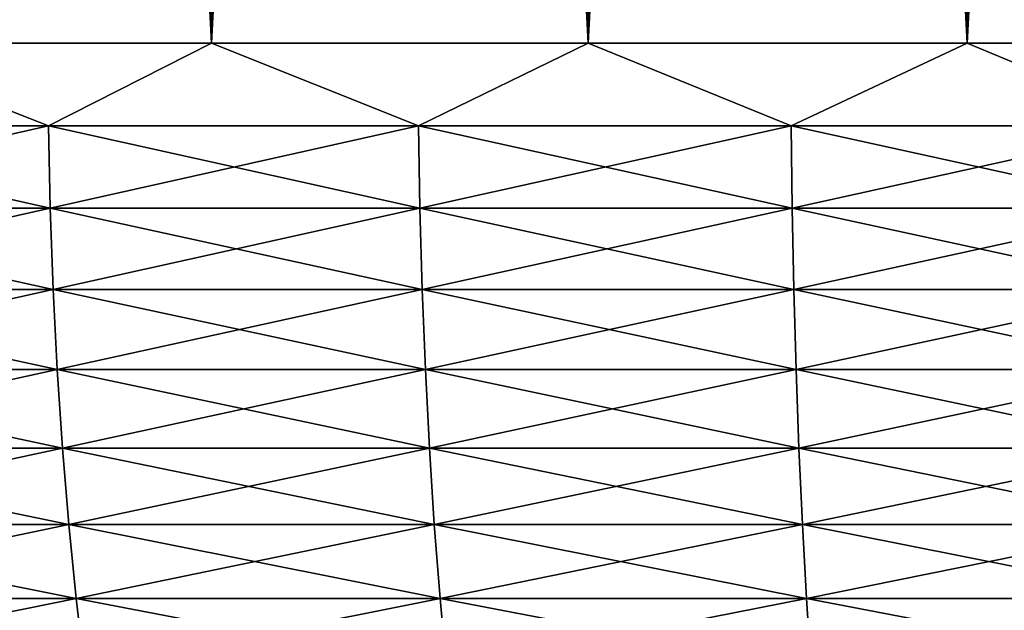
# Model space of a CAD drawing. Header units: millimetres. Extents: x -161 to 161, y -94 to 1149.
# Tile 332 of 656: x -2.212 to -0.938, y -92.835 to -92.069. Entities that reach past the tile are written whole.
import ezdxf

# ---------------------------------------------------------------- set-up
doc = ezdxf.new("R2010")
doc.units = ezdxf.units.MM
doc.header["$LTSCALE"] = 81.481481
for name, color, linetype in [('22', 7, 'CONTINUOUS'), ('23', 7, 'CONTINUOUS'), ('24', 7, 'CONTINUOUS'), ('25', 7, 'CONTINUOUS')]:
    doc.layers.add(name, color=color, linetype=linetype)

msp = doc.modelspace()

# ---------------------------------------------------------------- linework, layer by layer
at = {"layer": '22', "color": 7, "linetype": 'CONTINUOUS', "true_color": 0x323232}
for points in [[(-1.9641, -82.6, 10.8232), (-2.4477, -82.6, 10.7242), (-1.9641, -92.1, 10.8232), (-1.9641, -82.6, 10.8232)], [(-1.9641, -92.1, 10.8232), (-2.4477, -82.6, 10.7242), (-2.4477, -92.1, 10.7242), (-1.9641, -92.1, 10.8232)], [(-1.4766, -82.6, 10.9004), (-1.9641, -82.6, 10.8232), (-1.4766, -92.1, 10.9004), (-1.4766, -82.6, 10.9004)], [(-1.4766, -92.1, 10.9004), (-1.9641, -82.6, 10.8232), (-1.9641, -92.1, 10.8232), (-1.4766, -92.1, 10.9004)], [(-0.986, -82.6, 10.9557), (-1.4766, -82.6, 10.9004), (-0.986, -92.1, 10.9557), (-0.986, -82.6, 10.9557)], [(-0.986, -92.1, 10.9557), (-1.4766, -82.6, 10.9004), (-1.4766, -92.1, 10.9004), (-0.986, -92.1, 10.9557)], [(-0.4935, -82.6, 10.9889), (-0.986, -82.6, 10.9557), (-0.4935, -92.1, 10.9889), (-0.4935, -82.6, 10.9889)], [(-0.4935, -92.1, 10.9889), (-0.986, -82.6, 10.9557), (-0.986, -92.1, 10.9557), (-0.4935, -92.1, 10.9889)]]:
    msp.add_3dface(points, dxfattribs=at)
at = {"layer": '23', "color": 7, "linetype": 'CONTINUOUS', "true_color": 0x323232}
for points in [[(-2.4477, -82.6, -10.7242), (-1.9641, -82.6, -10.8232), (-2.4477, -92.1, -10.7242), (-2.4477, -82.6, -10.7242)], [(-2.4477, -92.1, -10.7242), (-1.9641, -82.6, -10.8232), (-1.9641, -92.1, -10.8232), (-2.4477, -92.1, -10.7242)], [(-1.9641, -82.6, -10.8232), (-1.4766, -82.6, -10.9004), (-1.9641, -92.1, -10.8232), (-1.9641, -82.6, -10.8232)], [(-1.9641, -92.1, -10.8232), (-1.4766, -82.6, -10.9004), (-1.4766, -92.1, -10.9004), (-1.9641, -92.1, -10.8232)], [(-1.4766, -82.6, -10.9004), (-0.986, -82.6, -10.9557), (-1.4766, -92.1, -10.9004), (-1.4766, -82.6, -10.9004)], [(-1.4766, -92.1, -10.9004), (-0.986, -82.6, -10.9557), (-0.986, -92.1, -10.9557), (-1.4766, -92.1, -10.9004)], [(-0.986, -82.6, -10.9557), (-0.4935, -82.6, -10.9889), (-0.986, -92.1, -10.9557), (-0.986, -82.6, -10.9557)], [(-0.986, -92.1, -10.9557), (-0.4935, -82.6, -10.9889), (-0.4935, -92.1, -10.9889), (-0.986, -92.1, -10.9557)]]:
    msp.add_3dface(points, dxfattribs=at)
at = {"layer": '24', "color": 7, "linetype": 'CONTINUOUS', "true_color": 0x323232}
for points in [[(-2.1751, -92.207, 10.7789), (-2.4477, -92.1, 10.7242), (-2.6497, -92.207, 10.6722), (-2.1751, -92.207, 10.7789)], [(-1.9641, -92.1, 10.8232), (-2.4477, -92.1, 10.7242), (-2.1751, -92.207, 10.7789), (-1.9641, -92.1, 10.8232)], [(-1.6961, -92.207, 10.8646), (-1.9641, -92.1, 10.8232), (-2.1751, -92.207, 10.7789), (-1.6961, -92.207, 10.8646)], [(-1.4766, -92.1, 10.9004), (-1.9641, -92.1, 10.8232), (-1.6961, -92.207, 10.8646), (-1.4766, -92.1, 10.9004)], [(-1.2139, -92.207, 10.929), (-1.4766, -92.1, 10.9004), (-1.6961, -92.207, 10.8646), (-1.2139, -92.207, 10.929)], [(-0.986, -92.1, 10.9557), (-1.4766, -92.1, 10.9004), (-1.2139, -92.207, 10.929), (-0.986, -92.1, 10.9557)], [(-0.7293, -92.207, 10.972), (-0.986, -92.1, 10.9557), (-1.2139, -92.207, 10.929), (-0.7293, -92.207, 10.972)], [(-0.4935, -92.1, 10.9889), (-0.986, -92.1, 10.9557), (-0.7293, -92.207, 10.972), (-0.4935, -92.1, 10.9889)], [(-2.1751, -92.207, 10.7789), (-2.6497, -92.207, 10.6722), (-2.1728, -92.3136, 10.7677), (-2.1751, -92.207, 10.7789)], [(-2.1728, -92.3136, 10.7677), (-2.6497, -92.207, 10.6722), (-2.647, -92.3136, 10.661), (-2.1728, -92.3136, 10.7677)], [(-1.6961, -92.207, 10.8646), (-2.1751, -92.207, 10.7789), (-1.6944, -92.3136, 10.8533), (-1.6961, -92.207, 10.8646)], [(-1.6944, -92.3136, 10.8533), (-2.1751, -92.207, 10.7789), (-2.1728, -92.3136, 10.7677), (-1.6944, -92.3136, 10.8533)], [(-1.2139, -92.207, 10.929), (-1.6961, -92.207, 10.8646), (-1.2126, -92.3136, 10.9176), (-1.2139, -92.207, 10.929)], [(-1.2126, -92.3136, 10.9176), (-1.6961, -92.207, 10.8646), (-1.6944, -92.3136, 10.8533), (-1.2126, -92.3136, 10.9176)], [(-0.7293, -92.207, 10.972), (-1.2139, -92.207, 10.929), (-0.7285, -92.3136, 10.9605), (-0.7293, -92.207, 10.972)], [(-0.7285, -92.3136, 10.9605), (-1.2139, -92.207, 10.929), (-1.2126, -92.3136, 10.9176), (-0.7285, -92.3136, 10.9605)], [(-2.1728, -92.3136, 10.7677), (-2.647, -92.3136, 10.661), (-2.169, -92.4191, 10.749), (-2.1728, -92.3136, 10.7677)], [(-2.169, -92.4191, 10.749), (-2.647, -92.3136, 10.661), (-2.6424, -92.4191, 10.6426), (-2.169, -92.4191, 10.749)], [(-1.6944, -92.3136, 10.8533), (-2.1728, -92.3136, 10.7677), (-1.6914, -92.4191, 10.8344), (-1.6944, -92.3136, 10.8533)], [(-1.6914, -92.4191, 10.8344), (-2.1728, -92.3136, 10.7677), (-2.169, -92.4191, 10.749), (-1.6914, -92.4191, 10.8344)], [(-1.2126, -92.3136, 10.9176), (-1.6944, -92.3136, 10.8533), (-1.2105, -92.4191, 10.8987), (-1.2126, -92.3136, 10.9176)], [(-1.2105, -92.4191, 10.8987), (-1.6944, -92.3136, 10.8533), (-1.6914, -92.4191, 10.8344), (-1.2105, -92.4191, 10.8987)], [(-0.7285, -92.3136, 10.9605), (-1.2126, -92.3136, 10.9176), (-0.7273, -92.4191, 10.9415), (-0.7285, -92.3136, 10.9605)], [(-0.7273, -92.4191, 10.9415), (-1.2126, -92.3136, 10.9176), (-1.2105, -92.4191, 10.8987), (-0.7273, -92.4191, 10.9415)], [(-2.169, -92.4191, 10.749), (-2.6424, -92.4191, 10.6426), (-2.1638, -92.5229, 10.723), (-2.169, -92.4191, 10.749)], [(-2.1638, -92.5229, 10.723), (-2.6424, -92.4191, 10.6426), (-2.636, -92.5229, 10.6168), (-2.1638, -92.5229, 10.723)], [(-1.6914, -92.4191, 10.8344), (-2.169, -92.4191, 10.749), (-1.6874, -92.5229, 10.8082), (-1.6914, -92.4191, 10.8344)], [(-1.6874, -92.5229, 10.8082), (-2.169, -92.4191, 10.749), (-2.1638, -92.5229, 10.723), (-1.6874, -92.5229, 10.8082)], [(-1.2105, -92.4191, 10.8987), (-1.6914, -92.4191, 10.8344), (-1.2076, -92.5229, 10.8723), (-1.2105, -92.4191, 10.8987)], [(-1.2076, -92.5229, 10.8723), (-1.6914, -92.4191, 10.8344), (-1.6874, -92.5229, 10.8082), (-1.2076, -92.5229, 10.8723)], [(-0.7273, -92.4191, 10.9415), (-1.2105, -92.4191, 10.8987), (-0.7255, -92.5229, 10.9151), (-0.7273, -92.4191, 10.9415)], [(-0.7255, -92.5229, 10.9151), (-1.2105, -92.4191, 10.8987), (-1.2076, -92.5229, 10.8723), (-0.7255, -92.5229, 10.9151)], [(-2.1638, -92.5229, 10.723), (-2.636, -92.5229, 10.6168), (-2.1571, -92.6246, 10.6898), (-2.1638, -92.5229, 10.723)], [(-2.1571, -92.6246, 10.6898), (-2.636, -92.5229, 10.6168), (-2.6278, -92.6246, 10.5839), (-2.1571, -92.6246, 10.6898)], [(-1.6874, -92.5229, 10.8082), (-2.1638, -92.5229, 10.723), (-1.6821, -92.6246, 10.7748), (-1.6874, -92.5229, 10.8082)], [(-1.6821, -92.6246, 10.7748), (-2.1638, -92.5229, 10.723), (-2.1571, -92.6246, 10.6898), (-1.6821, -92.6246, 10.7748)], [(-1.2076, -92.5229, 10.8723), (-1.6874, -92.5229, 10.8082), (-1.2039, -92.6246, 10.8386), (-1.2076, -92.5229, 10.8723)], [(-1.2039, -92.6246, 10.8386), (-1.6874, -92.5229, 10.8082), (-1.6821, -92.6246, 10.7748), (-1.2039, -92.6246, 10.8386)], [(-0.7255, -92.5229, 10.9151), (-1.2076, -92.5229, 10.8723), (-0.7233, -92.6246, 10.8813), (-0.7255, -92.5229, 10.9151)], [(-0.7233, -92.6246, 10.8813), (-1.2076, -92.5229, 10.8723), (-1.2039, -92.6246, 10.8386), (-0.7233, -92.6246, 10.8813)], [(-2.1571, -92.6246, 10.6898), (-2.6278, -92.6246, 10.5839), (-2.149, -92.7236, 10.6496), (-2.1571, -92.6246, 10.6898)], [(-2.149, -92.7236, 10.6496), (-2.6278, -92.6246, 10.5839), (-2.6179, -92.7236, 10.5441), (-2.149, -92.7236, 10.6496)], [(-1.6821, -92.6246, 10.7748), (-2.1571, -92.6246, 10.6898), (-1.6758, -92.7236, 10.7342), (-1.6821, -92.6246, 10.7748)], [(-1.6758, -92.7236, 10.7342), (-2.1571, -92.6246, 10.6898), (-2.149, -92.7236, 10.6496), (-1.6758, -92.7236, 10.7342)], [(-1.2039, -92.6246, 10.8386), (-1.6821, -92.6246, 10.7748), (-1.1993, -92.7236, 10.7978), (-1.2039, -92.6246, 10.8386)], [(-1.1993, -92.7236, 10.7978), (-1.6821, -92.6246, 10.7748), (-1.6758, -92.7236, 10.7342), (-1.1993, -92.7236, 10.7978)], [(-0.7233, -92.6246, 10.8813), (-1.2039, -92.6246, 10.8386), (-0.7205, -92.7236, 10.8403), (-0.7233, -92.6246, 10.8813)], [(-0.7205, -92.7236, 10.8403), (-1.2039, -92.6246, 10.8386), (-1.1993, -92.7236, 10.7978), (-0.7205, -92.7236, 10.8403)], [(-2.149, -92.7236, 10.6496), (-2.6179, -92.7236, 10.5441), (-2.1395, -92.8194, 10.6025), (-2.149, -92.7236, 10.6496)], [(-2.1395, -92.8194, 10.6025), (-2.6179, -92.7236, 10.5441), (-2.6064, -92.8194, 10.4975), (-2.1395, -92.8194, 10.6025)], [(-1.6758, -92.7236, 10.7342), (-2.149, -92.7236, 10.6496), (-1.6684, -92.8194, 10.6868), (-1.6758, -92.7236, 10.7342)], [(-1.6684, -92.8194, 10.6868), (-2.149, -92.7236, 10.6496), (-2.1395, -92.8194, 10.6025), (-1.6684, -92.8194, 10.6868)], [(-1.1993, -92.7236, 10.7978), (-1.6758, -92.7236, 10.7342), (-1.194, -92.8194, 10.7501), (-1.1993, -92.7236, 10.7978)], [(-1.194, -92.8194, 10.7501), (-1.6758, -92.7236, 10.7342), (-1.6684, -92.8194, 10.6868), (-1.194, -92.8194, 10.7501)], [(-0.7205, -92.7236, 10.8403), (-1.1993, -92.7236, 10.7978), (-0.7174, -92.8194, 10.7924), (-0.7205, -92.7236, 10.8403)], [(-0.7174, -92.8194, 10.7924), (-1.1993, -92.7236, 10.7978), (-1.194, -92.8194, 10.7501), (-0.7174, -92.8194, 10.7924)], [(-2.1395, -92.8194, 10.6025), (-2.6064, -92.8194, 10.4975), (-2.1286, -92.9116, 10.5488), (-2.1395, -92.8194, 10.6025)], [(-2.1286, -92.9116, 10.5488), (-2.6064, -92.8194, 10.4975), (-2.5932, -92.9116, 10.4444), (-2.1286, -92.9116, 10.5488)], [(-1.6684, -92.8194, 10.6868), (-2.1395, -92.8194, 10.6025), (-1.6599, -92.9116, 10.6327), (-1.6684, -92.8194, 10.6868)], [(-1.6599, -92.9116, 10.6327), (-2.1395, -92.8194, 10.6025), (-2.1286, -92.9116, 10.5488), (-1.6599, -92.9116, 10.6327)], [(-1.194, -92.8194, 10.7501), (-1.6684, -92.8194, 10.6868), (-1.188, -92.9116, 10.6957), (-1.194, -92.8194, 10.7501)], [(-1.188, -92.9116, 10.6957), (-1.6684, -92.8194, 10.6868), (-1.6599, -92.9116, 10.6327), (-1.188, -92.9116, 10.6957)], [(-0.7174, -92.8194, 10.7924), (-1.194, -92.8194, 10.7501), (-0.7137, -92.9116, 10.7378), (-0.7174, -92.8194, 10.7924)], [(-0.7137, -92.9116, 10.7378), (-1.194, -92.8194, 10.7501), (-1.188, -92.9116, 10.6957), (-0.7137, -92.9116, 10.7378)]]:
    msp.add_3dface(points, dxfattribs=at)
at = {"layer": '25', "color": 7, "linetype": 'CONTINUOUS', "true_color": 0x323232}
for points in [[(-2.6497, -92.207, -10.6722), (-2.4477, -92.1, -10.7242), (-2.1751, -92.207, -10.7789), (-2.6497, -92.207, -10.6722)], [(-2.4477, -92.1, -10.7242), (-1.9641, -92.1, -10.8232), (-2.1751, -92.207, -10.7789), (-2.4477, -92.1, -10.7242)], [(-2.1751, -92.207, -10.7789), (-1.9641, -92.1, -10.8232), (-1.6961, -92.207, -10.8646), (-2.1751, -92.207, -10.7789)], [(-1.9641, -92.1, -10.8232), (-1.4766, -92.1, -10.9004), (-1.6961, -92.207, -10.8646), (-1.9641, -92.1, -10.8232)], [(-1.6961, -92.207, -10.8646), (-1.4766, -92.1, -10.9004), (-1.2139, -92.207, -10.929), (-1.6961, -92.207, -10.8646)], [(-1.4766, -92.1, -10.9004), (-0.986, -92.1, -10.9557), (-1.2139, -92.207, -10.929), (-1.4766, -92.1, -10.9004)], [(-1.2139, -92.207, -10.929), (-0.986, -92.1, -10.9557), (-0.7293, -92.207, -10.972), (-1.2139, -92.207, -10.929)], [(-0.986, -92.1, -10.9557), (-0.4935, -92.1, -10.9889), (-0.7293, -92.207, -10.972), (-0.986, -92.1, -10.9557)], [(-2.6497, -92.207, -10.6722), (-2.1751, -92.207, -10.7789), (-2.647, -92.3136, -10.661), (-2.6497, -92.207, -10.6722)], [(-2.647, -92.3136, -10.661), (-2.1751, -92.207, -10.7789), (-2.1728, -92.3136, -10.7677), (-2.647, -92.3136, -10.661)], [(-2.1751, -92.207, -10.7789), (-1.6961, -92.207, -10.8646), (-2.1728, -92.3136, -10.7677), (-2.1751, -92.207, -10.7789)], [(-2.1728, -92.3136, -10.7677), (-1.6961, -92.207, -10.8646), (-1.6944, -92.3136, -10.8533), (-2.1728, -92.3136, -10.7677)], [(-1.6961, -92.207, -10.8646), (-1.2139, -92.207, -10.929), (-1.6944, -92.3136, -10.8533), (-1.6961, -92.207, -10.8646)], [(-1.6944, -92.3136, -10.8533), (-1.2139, -92.207, -10.929), (-1.2126, -92.3136, -10.9176), (-1.6944, -92.3136, -10.8533)], [(-1.2139, -92.207, -10.929), (-0.7293, -92.207, -10.972), (-1.2126, -92.3136, -10.9176), (-1.2139, -92.207, -10.929)], [(-1.2126, -92.3136, -10.9176), (-0.7293, -92.207, -10.972), (-0.7285, -92.3136, -10.9605), (-1.2126, -92.3136, -10.9176)], [(-2.647, -92.3136, -10.661), (-2.1728, -92.3136, -10.7677), (-2.6424, -92.4191, -10.6426), (-2.647, -92.3136, -10.661)], [(-2.6424, -92.4191, -10.6426), (-2.1728, -92.3136, -10.7677), (-2.169, -92.4191, -10.749), (-2.6424, -92.4191, -10.6426)], [(-2.1728, -92.3136, -10.7677), (-1.6944, -92.3136, -10.8533), (-2.169, -92.4191, -10.749), (-2.1728, -92.3136, -10.7677)], [(-2.169, -92.4191, -10.749), (-1.6944, -92.3136, -10.8533), (-1.6914, -92.4191, -10.8344), (-2.169, -92.4191, -10.749)], [(-1.6944, -92.3136, -10.8533), (-1.2126, -92.3136, -10.9176), (-1.6914, -92.4191, -10.8344), (-1.6944, -92.3136, -10.8533)], [(-1.6914, -92.4191, -10.8344), (-1.2126, -92.3136, -10.9176), (-1.2105, -92.4191, -10.8987), (-1.6914, -92.4191, -10.8344)], [(-1.2126, -92.3136, -10.9176), (-0.7285, -92.3136, -10.9605), (-1.2105, -92.4191, -10.8987), (-1.2126, -92.3136, -10.9176)], [(-1.2105, -92.4191, -10.8987), (-0.7285, -92.3136, -10.9605), (-0.7273, -92.4191, -10.9415), (-1.2105, -92.4191, -10.8987)], [(-2.6424, -92.4191, -10.6426), (-2.169, -92.4191, -10.749), (-2.636, -92.5229, -10.6168), (-2.6424, -92.4191, -10.6426)], [(-2.636, -92.5229, -10.6168), (-2.169, -92.4191, -10.749), (-2.1638, -92.5229, -10.723), (-2.636, -92.5229, -10.6168)], [(-2.169, -92.4191, -10.749), (-1.6914, -92.4191, -10.8344), (-2.1638, -92.5229, -10.723), (-2.169, -92.4191, -10.749)], [(-2.1638, -92.5229, -10.723), (-1.6914, -92.4191, -10.8344), (-1.6874, -92.5229, -10.8082), (-2.1638, -92.5229, -10.723)], [(-1.6914, -92.4191, -10.8344), (-1.2105, -92.4191, -10.8987), (-1.6874, -92.5229, -10.8082), (-1.6914, -92.4191, -10.8344)], [(-1.6874, -92.5229, -10.8082), (-1.2105, -92.4191, -10.8987), (-1.2076, -92.5229, -10.8723), (-1.6874, -92.5229, -10.8082)], [(-1.2105, -92.4191, -10.8987), (-0.7273, -92.4191, -10.9415), (-1.2076, -92.5229, -10.8723), (-1.2105, -92.4191, -10.8987)], [(-1.2076, -92.5229, -10.8723), (-0.7273, -92.4191, -10.9415), (-0.7255, -92.5229, -10.9151), (-1.2076, -92.5229, -10.8723)], [(-2.636, -92.5229, -10.6168), (-2.1638, -92.5229, -10.723), (-2.6278, -92.6246, -10.5839), (-2.636, -92.5229, -10.6168)], [(-2.6278, -92.6246, -10.5839), (-2.1638, -92.5229, -10.723), (-2.1571, -92.6246, -10.6898), (-2.6278, -92.6246, -10.5839)], [(-2.1638, -92.5229, -10.723), (-1.6874, -92.5229, -10.8082), (-2.1571, -92.6246, -10.6898), (-2.1638, -92.5229, -10.723)], [(-2.1571, -92.6246, -10.6898), (-1.6874, -92.5229, -10.8082), (-1.6821, -92.6246, -10.7748), (-2.1571, -92.6246, -10.6898)], [(-1.6874, -92.5229, -10.8082), (-1.2076, -92.5229, -10.8723), (-1.6821, -92.6246, -10.7748), (-1.6874, -92.5229, -10.8082)], [(-1.6821, -92.6246, -10.7748), (-1.2076, -92.5229, -10.8723), (-1.2039, -92.6246, -10.8386), (-1.6821, -92.6246, -10.7748)], [(-1.2076, -92.5229, -10.8723), (-0.7255, -92.5229, -10.9151), (-1.2039, -92.6246, -10.8386), (-1.2076, -92.5229, -10.8723)], [(-1.2039, -92.6246, -10.8386), (-0.7255, -92.5229, -10.9151), (-0.7233, -92.6246, -10.8813), (-1.2039, -92.6246, -10.8386)], [(-2.6278, -92.6246, -10.5839), (-2.1571, -92.6246, -10.6898), (-2.6179, -92.7236, -10.5441), (-2.6278, -92.6246, -10.5839)], [(-2.6179, -92.7236, -10.5441), (-2.1571, -92.6246, -10.6898), (-2.149, -92.7236, -10.6496), (-2.6179, -92.7236, -10.5441)], [(-2.1571, -92.6246, -10.6898), (-1.6821, -92.6246, -10.7748), (-2.149, -92.7236, -10.6496), (-2.1571, -92.6246, -10.6898)], [(-2.149, -92.7236, -10.6496), (-1.6821, -92.6246, -10.7748), (-1.6758, -92.7236, -10.7342), (-2.149, -92.7236, -10.6496)], [(-1.6821, -92.6246, -10.7748), (-1.2039, -92.6246, -10.8386), (-1.6758, -92.7236, -10.7342), (-1.6821, -92.6246, -10.7748)], [(-1.6758, -92.7236, -10.7342), (-1.2039, -92.6246, -10.8386), (-1.1993, -92.7236, -10.7978), (-1.6758, -92.7236, -10.7342)], [(-1.2039, -92.6246, -10.8386), (-0.7233, -92.6246, -10.8813), (-1.1993, -92.7236, -10.7978), (-1.2039, -92.6246, -10.8386)], [(-1.1993, -92.7236, -10.7978), (-0.7233, -92.6246, -10.8813), (-0.7205, -92.7236, -10.8403), (-1.1993, -92.7236, -10.7978)], [(-2.6179, -92.7236, -10.5441), (-2.149, -92.7236, -10.6496), (-2.6064, -92.8194, -10.4975), (-2.6179, -92.7236, -10.5441)], [(-2.6064, -92.8194, -10.4975), (-2.149, -92.7236, -10.6496), (-2.1395, -92.8194, -10.6025), (-2.6064, -92.8194, -10.4975)], [(-2.149, -92.7236, -10.6496), (-1.6758, -92.7236, -10.7342), (-2.1395, -92.8194, -10.6025), (-2.149, -92.7236, -10.6496)], [(-2.1395, -92.8194, -10.6025), (-1.6758, -92.7236, -10.7342), (-1.6684, -92.8194, -10.6868), (-2.1395, -92.8194, -10.6025)], [(-1.6758, -92.7236, -10.7342), (-1.1993, -92.7236, -10.7978), (-1.6684, -92.8194, -10.6868), (-1.6758, -92.7236, -10.7342)], [(-1.6684, -92.8194, -10.6868), (-1.1993, -92.7236, -10.7978), (-1.194, -92.8194, -10.7501), (-1.6684, -92.8194, -10.6868)], [(-1.1993, -92.7236, -10.7978), (-0.7205, -92.7236, -10.8403), (-1.194, -92.8194, -10.7501), (-1.1993, -92.7236, -10.7978)], [(-1.194, -92.8194, -10.7501), (-0.7205, -92.7236, -10.8403), (-0.7174, -92.8194, -10.7924), (-1.194, -92.8194, -10.7501)], [(-2.6064, -92.8194, -10.4975), (-2.1395, -92.8194, -10.6025), (-2.5932, -92.9116, -10.4444), (-2.6064, -92.8194, -10.4975)], [(-2.5932, -92.9116, -10.4444), (-2.1395, -92.8194, -10.6025), (-2.1286, -92.9116, -10.5488), (-2.5932, -92.9116, -10.4444)], [(-2.1395, -92.8194, -10.6025), (-1.6684, -92.8194, -10.6868), (-2.1286, -92.9116, -10.5488), (-2.1395, -92.8194, -10.6025)], [(-2.1286, -92.9116, -10.5488), (-1.6684, -92.8194, -10.6868), (-1.6599, -92.9116, -10.6327), (-2.1286, -92.9116, -10.5488)], [(-1.6684, -92.8194, -10.6868), (-1.194, -92.8194, -10.7501), (-1.6599, -92.9116, -10.6327), (-1.6684, -92.8194, -10.6868)], [(-1.6599, -92.9116, -10.6327), (-1.194, -92.8194, -10.7501), (-1.188, -92.9116, -10.6957), (-1.6599, -92.9116, -10.6327)], [(-1.194, -92.8194, -10.7501), (-0.7174, -92.8194, -10.7924), (-1.188, -92.9116, -10.6957), (-1.194, -92.8194, -10.7501)], [(-1.188, -92.9116, -10.6957), (-0.7174, -92.8194, -10.7924), (-0.7137, -92.9116, -10.7378), (-1.188, -92.9116, -10.6957)]]:
    msp.add_3dface(points, dxfattribs=at)

doc.saveas('drawing.dxf')
